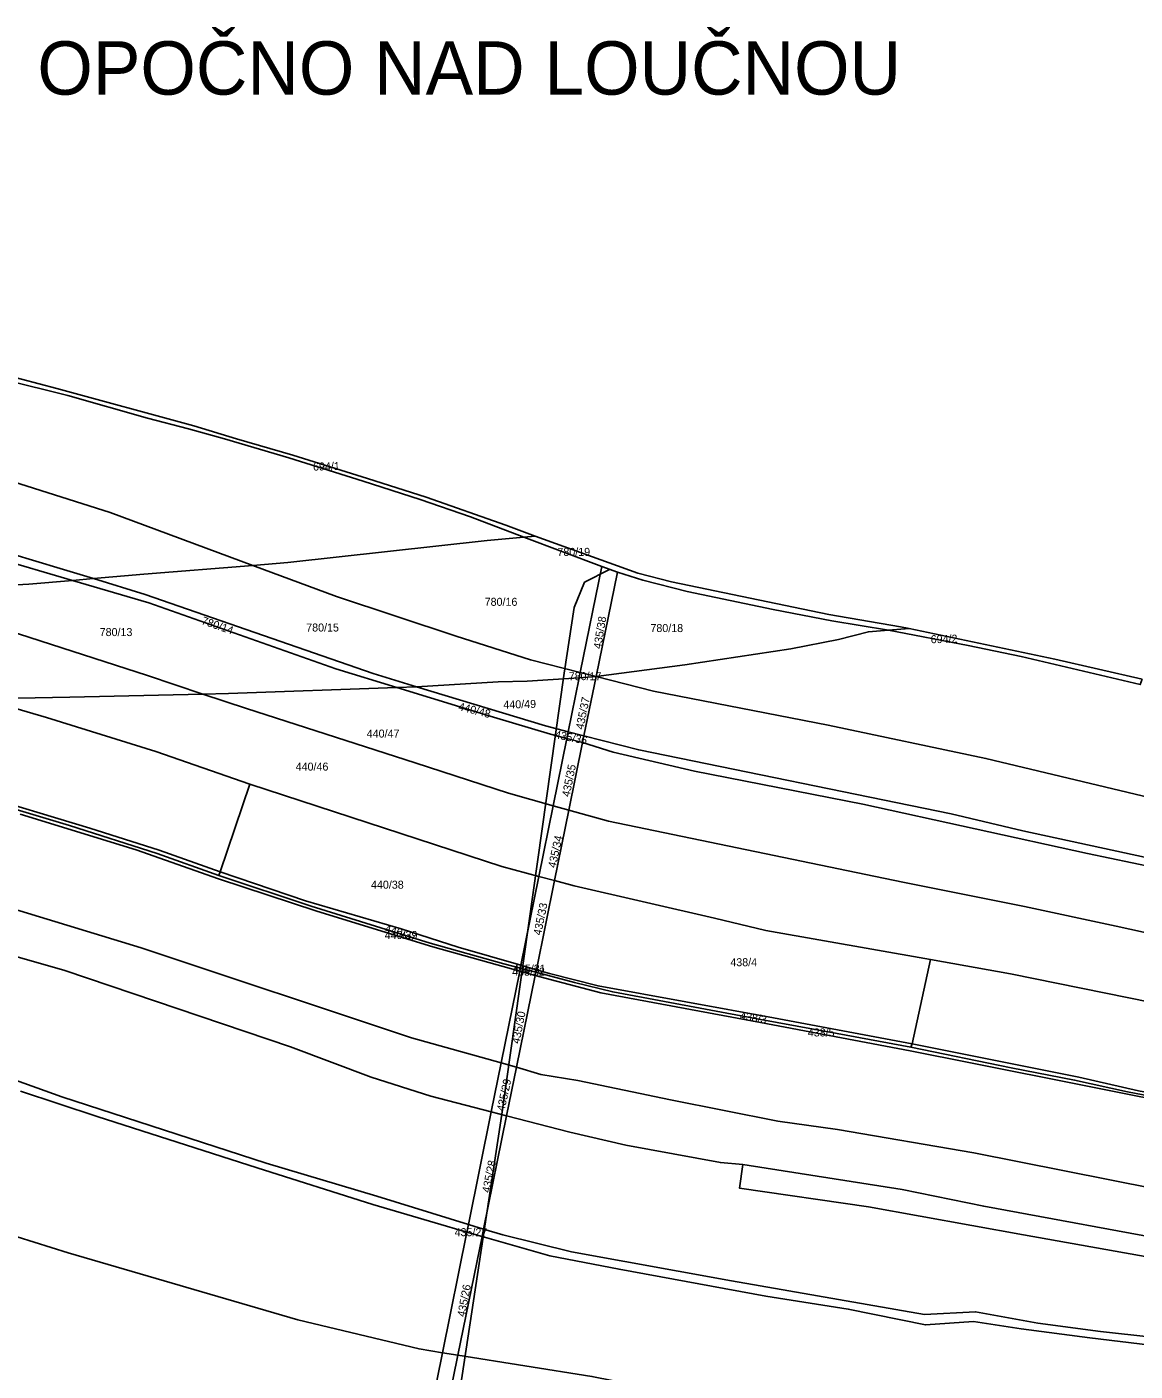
# Model space of a CAD drawing. Extents: x -629983 to -626385, y -1072828 to -1067897.
# Drawn here: x -628326 to -627911, y -1070148 to -1069644 of the extents above; entities that cross this region are included whole.
import ezdxf

# ---------------------------------------------------------------- set-up
doc = ezdxf.new("R2010")
doc.units = 0
for name, color, linetype in [('Cesty', 7, 'Continuous'), ('Default', 7, 'Continuous'), ('Parcela nároku', 7, 'Continuous'), ('Parcelní číslo', 7, 'Continuous'), ('Plocha PÚ', 7, 'Continuous'), ('Převzatý obvod_Opočno', 7, 'Continuous')]:
    doc.layers.add(name, color=color, linetype=linetype)

msp = doc.modelspace()

# ---------------------------------------------------------------- linework, layer by layer
at = {"layer": 'Cesty'}
msp.add_lwpolyline([(-628278.28, -1070828.99), (-628259.19, -1070734.89), (-628220.88, -1070530.25), (-628148.19, -1070051.86), (-628124.88, -1069886.45), (-628121.14, -1069861.86), (-628117.17, -1069852.4), (-628107.82, -1069847.56)], dxfattribs=at)
at = {"layer": 'Parcela nároku'}
for points in [[(-628481.4, -1069779.48), (-628421.49, -1069790.41), (-628357.83, -1069806.34), (-628295.12, -1069826.29), (-628241.67, -1069846.1), (-628282.56, -1069849.42), (-628301.32, -1069851.04), (-628313.94, -1069847.2), (-628350.49, -1069836.27), (-628365.8, -1069832.34), (-628389.77, -1069824.81), (-628433.18, -1069814.35), (-628553.69, -1069794.91), (-628611.35, -1069786.86), (-628709.17, -1069776), (-628743.55, -1069774.07), (-628751.01, -1069747.68), (-628727.98, -1069748.25), (-628656.38, -1069752.85), (-628613.89, -1069758.23), (-628545.4, -1069769.85)], [(-628365.8, -1069832.34), (-628389.77, -1069824.81), (-628433.18, -1069814.35), (-628553.69, -1069794.91), (-628611.35, -1069786.86), (-628709.17, -1069776), (-628743.55, -1069774.07), (-628748.13, -1069773.81), (-628747.19, -1069776.73), (-628710.63, -1069778.6), (-628639.71, -1069785.99), (-628579.47, -1069793.54), (-628489.67, -1069807.7), (-628435.15, -1069817.61), (-628420.43, -1069820.8), (-628394.17, -1069827.43), (-628338.31, -1069843.18), (-628309.27, -1069851.73), (-628301.32, -1069851.04), (-628313.94, -1069847.2), (-628350.49, -1069836.27)], [(-628228.44, -1069845.03), (-628153.67, -1069836.7), (-628139.96, -1069835.46), (-628110.74, -1069846.52), (-628118.79, -1069886.21), (-628137.45, -1069881.47), (-628165.29, -1069872.62), (-628210.25, -1069857.75), (-628241.67, -1069846.1)], [(-628025.56, -1069864.51), (-628084.54, -1069852.28), (-628097.25, -1069849.03), (-628135.73, -1069835.07), (-628139.96, -1069835.46), (-628110.74, -1069846.52), (-628104.9, -1069848.59), (-628095.3, -1069851.56), (-628078.67, -1069855.87), (-628046.39, -1069862.56), (-628024.44, -1069866.87), (-628003.15, -1069870.32), (-627995.48, -1069869.74), (-627998.75, -1069869.05)], [(-628165.29, -1069872.62), (-628137.45, -1069881.47), (-628118.79, -1069886.21), (-628119.21, -1069888.27), (-628138.73, -1069889.49), (-628149.56, -1069889.73), (-628180.22, -1069891.6), (-628196.54, -1069886.64), (-628281.98, -1069856.93), (-628301.32, -1069851.04), (-628282.56, -1069849.42), (-628241.67, -1069846.1), (-628210.25, -1069857.75)], [(-628118.79, -1069886.21), (-628110.74, -1069846.52), (-628104.9, -1069848.59), (-628112.87, -1069887.71)], [(-628078.67, -1069855.87), (-628095.3, -1069851.56), (-628104.9, -1069848.59), (-628112.87, -1069887.71), (-628079.55, -1069883.38), (-628039.83, -1069877.3), (-628021.97, -1069873.85), (-628010.71, -1069870.97), (-628003.15, -1069870.32), (-628024.44, -1069866.87), (-628046.39, -1069862.56)], [(-628325.64, -1069853.15), (-628309.27, -1069851.73), (-628280.6, -1069860.17), (-628210.54, -1069884.87), (-628187.63, -1069891.87), (-628250.78, -1069894.15), (-628260.32, -1069894.37), (-628281.18, -1069887.41), (-628333.35, -1069870.48), (-628374.14, -1069859.23), (-628385.38, -1069856.42)], [(-628180.22, -1069891.6), (-628196.54, -1069886.64), (-628281.98, -1069856.93), (-628301.32, -1069851.04), (-628309.27, -1069851.73), (-628280.6, -1069860.17), (-628210.54, -1069884.87), (-628187.63, -1069891.87)], [(-628281.18, -1069887.41), (-628333.35, -1069870.48), (-628374.14, -1069859.23), (-628385.38, -1069856.42), (-628391.3, -1069856.74), (-628451.31, -1069858.78), (-628481.12, -1069859.93), (-628514.18, -1069859.78), (-628483.21, -1069864.85), (-628448.97, -1069870.62), (-628390.17, -1069883.38), (-628352.2, -1069893.5), (-628343.02, -1069896.15), (-628310.25, -1069895.49), (-628260.32, -1069894.37)], [(-627908.09, -1069888.71), (-627940.82, -1069881.19), (-627995.48, -1069869.74), (-628003.15, -1069870.32), (-627973.32, -1069876.05), (-627953.38, -1069880.27), (-627908.74, -1069890.74)], [(-628138.73, -1069889.49), (-628149.56, -1069889.73), (-628180.22, -1069891.6), (-628131.9, -1069906.29), (-628123.31, -1069908.49), (-628119.21, -1069888.27)], [(-628123.31, -1069908.49), (-628119.21, -1069888.27), (-628112.87, -1069887.71), (-628117.41, -1069910)], [(-628119.21, -1069888.27), (-628118.79, -1069886.21), (-628112.87, -1069887.71)], [(-628386.72, -1069897.02), (-628420.93, -1069895.38), (-628433.52, -1069895.56), (-628487.66, -1069894.24), (-628488.73, -1069901.27), (-628435.29, -1069911.42), (-628385.73, -1069922.05), (-628346.75, -1069931.3), (-628302.7, -1069944.62), (-628276.69, -1069952.89), (-628253.89, -1069961.01), (-628242.72, -1069928.11), (-628278.06, -1069915.9), (-628318.95, -1069903.09), (-628343.02, -1069896.15)], [(-628130.01, -1069909.32), (-628123.81, -1069910.97), (-628128.93, -1069936.23), (-628145.77, -1069931.54), (-628180.78, -1069920.09), (-628244.05, -1069899.79), (-628260.32, -1069894.37), (-628250.78, -1069894.15), (-628187.63, -1069891.87), (-628151.34, -1069902.95)], [(-628131.9, -1069906.29), (-628180.22, -1069891.6), (-628187.63, -1069891.87), (-628151.34, -1069902.95), (-628130.01, -1069909.32), (-628123.81, -1069910.97), (-628123.31, -1069908.49)], [(-628244.05, -1069899.79), (-628260.32, -1069894.37), (-628310.25, -1069895.49), (-628343.02, -1069896.15), (-628318.95, -1069903.09), (-628278.06, -1069915.9), (-628242.72, -1069928.11), (-628148.21, -1069958.97), (-628134.29, -1069962.7), (-628128.93, -1069936.23), (-628145.77, -1069931.54), (-628180.78, -1069920.09)], [(-628276.69, -1069952.89), (-628253.89, -1069961.01), (-628254.43, -1069962.33), (-628277.5, -1069954.12), (-628310.36, -1069943.59), (-628348.39, -1069932.17), (-628372.7, -1069926.48), (-628400.88, -1069919.74), (-628426.09, -1069914.58), (-628438.53, -1069911.7), (-628488.96, -1069902.49), (-628488.73, -1069901.27), (-628435.29, -1069911.42), (-628385.73, -1069922.05), (-628346.75, -1069931.3), (-628302.7, -1069944.62)], [(-628117.41, -1069910), (-628123.31, -1069908.49), (-628123.81, -1069910.97), (-628117.93, -1069912.53)], [(-628128.93, -1069936.23), (-628123.81, -1069910.97), (-628117.93, -1069912.53), (-628123.08, -1069937.86)], [(-628148.21, -1069958.97), (-628134.29, -1069962.7), (-628141.04, -1069996), (-628164.61, -1069989.23), (-628185.94, -1069982.34), (-628221.91, -1069971.83), (-628253.89, -1069961.01), (-628242.72, -1069928.11)], [(-628123.08, -1069937.86), (-628128.93, -1069936.23), (-628134.29, -1069962.7), (-628128.45, -1069964.26)], [(-627785.37, -1070010.96), (-627815.83, -1070004.37), (-627832.37, -1070000.14), (-627917.86, -1069981.38), (-627952.2, -1069973.99), (-627997.79, -1069964.89), (-628108.17, -1069942.02), (-628123.08, -1069937.86), (-628128.45, -1069964.26), (-628121.1, -1069966.23), (-628068.5, -1069978.38), (-628049.14, -1069982.94), (-627987.49, -1069993.82), (-627957.44, -1069999.19), (-627851.46, -1070020.69), (-627771.2, -1070038.21), (-627680.83, -1070057.74), (-627610.86, -1070072.86), (-627606.78, -1070048.94), (-627627.64, -1070045.09), (-627665.3, -1070036.87), (-627694.05, -1070030.28)], [(-628185.94, -1069982.34), (-628164.61, -1069989.23), (-628141.04, -1069996), (-628141.26, -1069997.08), (-628147.49, -1069995.42), (-628175.07, -1069987.66), (-628219.76, -1069973.85), (-628254.43, -1069962.33), (-628253.89, -1069961.01), (-628221.91, -1069971.83)], [(-628141.04, -1069996), (-628134.29, -1069962.7), (-628128.45, -1069964.26), (-628135.25, -1069997.66)], [(-628049.14, -1069982.94), (-627987.49, -1069993.82), (-627994.3, -1070025.41), (-628046.37, -1070015.68), (-628112.15, -1070003.73), (-628130.37, -1069999.07), (-628135.25, -1069997.66), (-628128.45, -1069964.26), (-628121.1, -1069966.23), (-628068.5, -1069978.38)], [(-627666.13, -1070090.61), (-627680.83, -1070057.74), (-627771.2, -1070038.21), (-627851.46, -1070020.69), (-627957.44, -1069999.19), (-627987.49, -1069993.82), (-627994.3, -1070025.41), (-627931.81, -1070038.01), (-627909.37, -1070043.13), (-627808.55, -1070062.26), (-627756.21, -1070072.57), (-627684.46, -1070087.52)], [(-628148.46, -1070032.6), (-628141.49, -1069998.2), (-628135.69, -1069999.81), (-628142.71, -1070034.27)], [(-628141.26, -1069997.08), (-628135.45, -1069998.63), (-628135.69, -1069999.81), (-628141.49, -1069998.2)], [(-628141.04, -1069996), (-628135.25, -1069997.66), (-628135.45, -1069998.63), (-628141.26, -1069997.08)], [(-628130.37, -1069999.07), (-628112.15, -1070003.73), (-628046.37, -1070015.68), (-627994.3, -1070025.41), (-627994.76, -1070026.71), (-628022.47, -1070021.55), (-628052.48, -1070016.06), (-628106.6, -1070005.99), (-628120.98, -1070002.48), (-628135.45, -1069998.63), (-628135.25, -1069997.66)], [(-627931.81, -1070038.01), (-627909.37, -1070043.13), (-627808.55, -1070062.26), (-627756.21, -1070072.57), (-627684.46, -1070087.52), (-627666.13, -1070090.61), (-627665.49, -1070092.47), (-627685.98, -1070088.51), (-627744.56, -1070076.52), (-627862.67, -1070053.18), (-627913.56, -1070043.43), (-627933.4, -1070039.04), (-627957.2, -1070034.43), (-627994.76, -1070026.71), (-627994.3, -1070025.41)], [(-628148.46, -1070032.6), (-628142.71, -1070034.27), (-628146.42, -1070052.45), (-628152.19, -1070050.96)], [(-628160.76, -1070093.22), (-628152.19, -1070050.96), (-628146.42, -1070052.45), (-628155.07, -1070094.91)], [(-628161.33, -1070096.02), (-628160.76, -1070093.22), (-628155.07, -1070094.91), (-628155.63, -1070097.66)], [(-628170.51, -1070141.27), (-628161.33, -1070096.02), (-628155.63, -1070097.66), (-628164.7, -1070142.19)], [(-628164.7, -1070142.19), (-628170.51, -1070141.27), (-628180.65, -1070191.36), (-628175, -1070192.75)]]:
    msp.add_lwpolyline(points, close=True, dxfattribs=at)
for points in [[(-628357.83, -1069806.34), (-628295.12, -1069826.29), (-628241.67, -1069846.1), (-628228.44, -1069845.03), (-628153.67, -1069836.7), (-628139.96, -1069835.46), (-628160.03, -1069827.86), (-628178.87, -1069821.38), (-628200.24, -1069814.5), (-628228.14, -1069805.7), (-628252.28, -1069798.67), (-628265.7, -1069794.87), (-628281.15, -1069790.86), (-628311, -1069782.43), (-628334.61, -1069776.44)], [(-628334.61, -1069776.44), (-628311, -1069782.43), (-628281.15, -1069790.86), (-628265.7, -1069794.87), (-628252.28, -1069798.67), (-628228.14, -1069805.7), (-628200.24, -1069814.5), (-628178.87, -1069821.38), (-628160.03, -1069827.86), (-628139.96, -1069835.46), (-628135.73, -1069835.07), (-628146.77, -1069830.99), (-628176.58, -1069820.5), (-628198.57, -1069813.54), (-628226.6, -1069804.73), (-628247.74, -1069798.56), (-628263.74, -1069793.79), (-628315.12, -1069779.77), (-628335, -1069774.51)], [(-628710.63, -1069778.6), (-628639.71, -1069785.99), (-628579.47, -1069793.54), (-628489.67, -1069807.7), (-628435.15, -1069817.61), (-628420.43, -1069820.8), (-628394.17, -1069827.43), (-628338.31, -1069843.18), (-628309.27, -1069851.73), (-628325.64, -1069853.15), (-628385.38, -1069856.42), (-628428.7, -1069845.59), (-628451.94, -1069840.79), (-628517.7, -1069830.75), (-628601.56, -1069816.6), (-628636.67, -1069813.31), (-628656.78, -1069811.77), (-628701.64, -1069807.79)], [(-627908.74, -1069890.74), (-627953.38, -1069880.27), (-627973.32, -1069876.05), (-628003.15, -1069870.32), (-628010.71, -1069870.97), (-628021.97, -1069873.85), (-628039.83, -1069877.3), (-628079.55, -1069883.38), (-628112.87, -1069887.71), (-628091.35, -1069893.18), (-628025.81, -1069906.02), (-627966.68, -1069918.48), (-627860.41, -1069943.87)], [(-627855.15, -1069966.75), (-627952.86, -1069945.56), (-627979.66, -1069939.29), (-628096.88, -1069915.27), (-628117.41, -1069910), (-628112.87, -1069887.71), (-628091.35, -1069893.18), (-628025.81, -1069906.02), (-627966.68, -1069918.48), (-627860.41, -1069943.87)], [(-627832.37, -1070000.14), (-627917.86, -1069981.38), (-627952.2, -1069973.99), (-627997.79, -1069964.89), (-628108.17, -1069942.02), (-628123.08, -1069937.86), (-628117.93, -1069912.53), (-628106.47, -1069916.14), (-628075.97, -1069923.2), (-628012.84, -1069935.64), (-627928.54, -1069954.07), (-627861.56, -1069968.14)], [(-627855.15, -1069966.75), (-627952.86, -1069945.56), (-627979.66, -1069939.29), (-628096.88, -1069915.27), (-628117.41, -1069910), (-628117.93, -1069912.53), (-628106.47, -1069916.14), (-628075.97, -1069923.2), (-628012.84, -1069935.64), (-627928.54, -1069954.07), (-627861.56, -1069968.14)], [(-628737.19, -1069918.92), (-628676.52, -1069920.08), (-628626.55, -1069923.12), (-628515.79, -1069937.97), (-628448.66, -1069947.95), (-628403.37, -1069956.89), (-628336.39, -1069973.41), (-628283.44, -1069989.48), (-628182.14, -1070023.2), (-628148.46, -1070032.6), (-628152.19, -1070050.96), (-628174.8, -1070045.12), (-628197.18, -1070038), (-628227.46, -1070026.54), (-628312.09, -1069997.96), (-628350.58, -1069986.96), (-628381.91, -1069979.59), (-628431.02, -1069969.33), (-628471.52, -1069962.42), (-628525.71, -1069953.63), (-628572.78, -1069947.57), (-628659.08, -1069939.13), (-628710.13, -1069938.5)], [(-628348.39, -1069932.17), (-628310.36, -1069943.59), (-628277.5, -1069954.12), (-628254.43, -1069962.33), (-628219.76, -1069973.85), (-628175.07, -1069987.66), (-628147.49, -1069995.42), (-628141.26, -1069997.08), (-628141.49, -1069998.2), (-628174.09, -1069989.12), (-628217.66, -1069975.71), (-628254.53, -1069963.61), (-628285.4, -1069952.67), (-628328.83, -1069939.3)], [(-628328.83, -1069939.3), (-628285.4, -1069952.67), (-628254.53, -1069963.61), (-628217.66, -1069975.71), (-628174.09, -1069989.12), (-628141.49, -1069998.2), (-628148.46, -1070032.6), (-628182.14, -1070023.2), (-628283.44, -1069989.48), (-628336.39, -1069973.41)], [(-628357.54, -1070029.44), (-628313.25, -1070045.29), (-628236.59, -1070070.23), (-628195.09, -1070082.53), (-628160.76, -1070093.22), (-628152.19, -1070050.96), (-628174.8, -1070045.12), (-628197.18, -1070038), (-628227.46, -1070026.54), (-628312.09, -1069997.96), (-628350.58, -1069986.96)], [(-627903.13, -1070079.86), (-627971.18, -1070066.38), (-628022.33, -1070057.61), (-628044.69, -1070054.44), (-628084.91, -1070046.48), (-628119.73, -1070039.17), (-628133.64, -1070036.93), (-628142.71, -1070034.27), (-628135.69, -1069999.81), (-628127.78, -1070002.02), (-628111.12, -1070006.32), (-628051.18, -1070017.51), (-627995.09, -1070028.14), (-627971.76, -1070032.76), (-627887.22, -1070049.55)], [(-627887.22, -1070049.55), (-627971.76, -1070032.76), (-627995.09, -1070028.14), (-628051.18, -1070017.51), (-628111.12, -1070006.32), (-628127.78, -1070002.02), (-628135.69, -1069999.81), (-628135.45, -1069998.63), (-628120.98, -1070002.48), (-628106.6, -1070005.99), (-628052.48, -1070016.06), (-628022.47, -1070021.55), (-627994.76, -1070026.71), (-627957.2, -1070034.43), (-627933.4, -1070039.04), (-627913.56, -1070043.43), (-627862.67, -1070053.18)], [(-628357.54, -1070029.44), (-628313.25, -1070045.29), (-628236.59, -1070070.23), (-628195.09, -1070082.53), (-628160.76, -1070093.22), (-628161.33, -1070096.02), (-628173.18, -1070092.62), (-628196.64, -1070085.72), (-628240.03, -1070071.98), (-628300, -1070052.69), (-628328.74, -1070043.24)], [(-627891.54, -1070100.28), (-627967.45, -1070086.39), (-627998.06, -1070080.13), (-628057.8, -1070070.76), (-628066.26, -1070069.98), (-628101.77, -1070063.44), (-628122.7, -1070058.57), (-628146.42, -1070052.45), (-628142.71, -1070034.27), (-628133.64, -1070036.93), (-628119.73, -1070039.17), (-628084.91, -1070046.48), (-628044.69, -1070054.44), (-628022.33, -1070057.61), (-627971.18, -1070066.38), (-627903.13, -1070079.86)], [(-628361.96, -1070087.88), (-628310.92, -1070103.87), (-628224.74, -1070128.9), (-628179.26, -1070139.84), (-628170.51, -1070141.27), (-628161.33, -1070096.02), (-628173.18, -1070092.62), (-628196.64, -1070085.72), (-628240.03, -1070071.98), (-628300, -1070052.69), (-628328.74, -1070043.24)], [(-627886.24, -1070137.46), (-627923.7, -1070133.29), (-627947.22, -1070130.18), (-627970.52, -1070125.94), (-627989.63, -1070126.9), (-628062.1, -1070114.28), (-628122.12, -1070103.44), (-628147.89, -1070097.05), (-628155.07, -1070094.91), (-628146.42, -1070052.45), (-628122.7, -1070058.57), (-628101.77, -1070063.44), (-628066.26, -1070069.98), (-628057.8, -1070070.76), (-628059.05, -1070079.64), (-628010.73, -1070086.58), (-627952.54, -1070097.03), (-627852.96, -1070114.78)], [(-628688.39, -1070055.9), (-628674.25, -1070055.65), (-628624.02, -1070057.37), (-628570.91, -1070060.95), (-628493.82, -1070066.32), (-628465.41, -1070068.81), (-628399.14, -1070079.43), (-628369.64, -1070085.51), (-628361.96, -1070087.88), (-628310.92, -1070103.87), (-628224.74, -1070128.9), (-628179.26, -1070139.84), (-628170.51, -1070141.27), (-628180.65, -1070191.36)], [(-627891.54, -1070100.28), (-627967.45, -1070086.39), (-627998.06, -1070080.13), (-628057.8, -1070070.76), (-628059.05, -1070079.64), (-628010.73, -1070086.58), (-627952.54, -1070097.03), (-627852.96, -1070114.78)], [(-627870.76, -1070142.6), (-627927.69, -1070135.69), (-627953.47, -1070132.37), (-627971.32, -1070129.6), (-627989.36, -1070130.86), (-628018.31, -1070124.92), (-628049.15, -1070120.03), (-628104.27, -1070109.98), (-628130.17, -1070104.96), (-628155.63, -1070097.66), (-628155.07, -1070094.91), (-628147.89, -1070097.05), (-628122.12, -1070103.44), (-628062.1, -1070114.28), (-627989.63, -1070126.9), (-627970.52, -1070125.94), (-627947.22, -1070130.18), (-627923.7, -1070133.29), (-627886.24, -1070137.46)], [(-627852.52, -1070193.73), (-627931.37, -1070179.87), (-627975.88, -1070173.38), (-628019.4, -1070168.39), (-628041.43, -1070164.52), (-628114.45, -1070150.16), (-628164.7, -1070142.19), (-628155.63, -1070097.66), (-628130.17, -1070104.96), (-628104.27, -1070109.98), (-628049.15, -1070120.03), (-628018.31, -1070124.92), (-627989.36, -1070130.86), (-627971.32, -1070129.6), (-627953.47, -1070132.37), (-627927.69, -1070135.69), (-627870.76, -1070142.6)], [(-627852.52, -1070193.73), (-627931.37, -1070179.87), (-627975.88, -1070173.38), (-628019.4, -1070168.39), (-628041.43, -1070164.52), (-628114.45, -1070150.16), (-628164.7, -1070142.19), (-628175, -1070192.75), (-628146.13, -1070199.31), (-628101.07, -1070209.03), (-628059.41, -1070218.64), (-628026.82, -1070223.84), (-628010.32, -1070222.78), (-627867.35, -1070243.48)]]:
    msp.add_lwpolyline(points, dxfattribs=at)
at = {"layer": 'Plocha PÚ'}
for points in [[(-628200.24, -1069814.5), (-628228.14, -1069805.7), (-628252.28, -1069798.67), (-628265.7, -1069794.87), (-628281.15, -1069790.86), (-628311, -1069782.43), (-628334.61, -1069776.44), (-628379.32, -1069764.47), (-628388.45, -1069762.63), (-628418.9, -1069757.93), (-628470.11, -1069749.71), (-628530, -1069738.94), (-628557.75, -1069734.89), (-628583.39, -1069731.67), (-628639.66, -1069726.78), (-628675.61, -1069722.44), (-628712.86, -1069717.59)], [(-627908.74, -1069890.74), (-627953.38, -1069880.27), (-627973.32, -1069876.05), (-628003.15, -1069870.32), (-628024.44, -1069866.87), (-628046.39, -1069862.56), (-628078.67, -1069855.87), (-628095.3, -1069851.56), (-628104.9, -1069848.59), (-628110.74, -1069846.52), (-628139.96, -1069835.46), (-628160.03, -1069827.86), (-628178.87, -1069821.38), (-628200.24, -1069814.5)]]:
    msp.add_lwpolyline(points, dxfattribs=at)
at = {"layer": 'Převzatý obvod_Opočno'}
msp.add_lwpolyline([(-627908.74, -1069890.74), (-627953.38, -1069880.27), (-627973.32, -1069876.05), (-628003.15, -1069870.32), (-628024.44, -1069866.87), (-628046.39, -1069862.56), (-628078.67, -1069855.87), (-628095.3, -1069851.56), (-628104.9, -1069848.59), (-628110.74, -1069846.52), (-628139.96, -1069835.46), (-628160.03, -1069827.86), (-628178.87, -1069821.38), (-628200.24, -1069814.5), (-628228.14, -1069805.7), (-628252.28, -1069798.67), (-628265.7, -1069794.87), (-628281.15, -1069790.86), (-628311, -1069782.43), (-628334.61, -1069776.44)], dxfattribs=at)

# ---------------------------------------------------------------- texts
at = {"layer": 'Default'}
msp.add_text('OPOČNO NAD LOUČNOU', height=20, dxfattribs=at).set_placement((-628322.43, -1069669.57))
at = {"layer": 'Parcelní číslo'}
for s, rotation, p in [('694/1', 1.3178, (-628219, -1069810.55)), ('780/19', 359.9894, (-628127.38, -1069842.5)), ('780/16', 359.9894, (-628154.66, -1069861.23)), ('780/14', 340.8526, (-628261.13, -1069868)), ('780/15', 359.9894, (-628221.6, -1069870.87)), ('435/38', 80.7761, (-628110.97, -1069877.55)), ('780/18', 359.9894, (-628092.49, -1069871.07)), ('694/2', 1.3178, (-627987.33, -1069875.27)), ('780/17', 359.9894, (-628123.14, -1069889.11)), ('440/48', 345.6081, (-628164.77, -1069900.28)), ('440/49', 1.3178, (-628147.62, -1069899.78)), ('435/37', 78.4542, (-628117.65, -1069907.81)), ('435/36', 348.642, (-628128.57, -1069910.84)), ('435/35', 78.6415, (-628122.81, -1069933.05)), ('435/34', 77.5165, (-628128.05, -1069959.71)), ('435/33', 78.5975, (-628133.5, -1069984.96)), ('440/37', 343.6894, (-628192.41, -1069983.54)), ('435/30', 78.9895, (-628141.63, -1070025.63)), ('438/3', 350.2977, (-628059.07, -1070016.25)), ('435/29', 77.5418, (-628147.28, -1070050.97)), ('435/28', 78.658, (-628152.75, -1070081.5)), ('435/26', 79.3662, (-628162.07, -1070128.03))]:
    msp.add_text(s, height=3, rotation=rotation, dxfattribs=at).set_placement(p)
for s, p in [('780/13', (-628299.07, -1069872.58)), ('440/47', (-628198.9, -1069910.64)), ('440/46', (-628225.55, -1069923.02)), ('440/38', (-628197.3, -1069967.3)), ('440/39', (-628192.14, -1069986.17)), ('438/4', (-628062.52, -1069996.37)), ('435/32', (-628144.36, -1069999.91)), ('435/31', (-628144.03, -1069998.76)), ('438/5', (-628033.46, -1070022.69)), ('435/27', (-628165.94, -1070097.59))]:
    msp.add_text(s, height=3, dxfattribs=at).set_placement(p)

doc.saveas('drawing.dxf')
